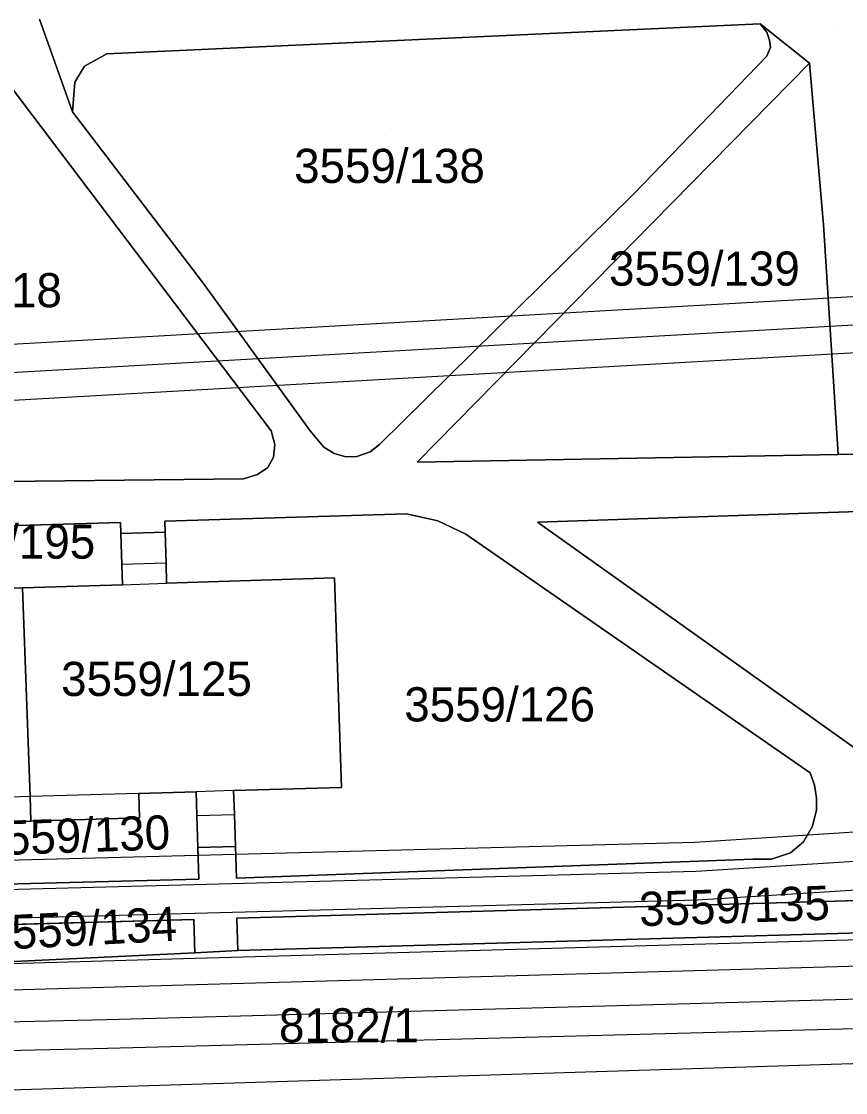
# Model space of a CAD drawing. Extents: x -264070 to -262271, y -1238894 to -1238141.
# Drawn here: x -262727 to -262678.8, y -1238359.9 to -1238297.3 of the extents above; entities that cross this region are included whole.
import ezdxf

# ---------------------------------------------------------------- set-up
doc = ezdxf.new("R2010")
doc.units = 0
for name, color, linetype in [('body_kn', 7, 'Continuous'), ('kladpar_druhypozemkov', 7, 'Continuous'), ('kladpar_hranice', 7, 'Continuous'), ('kladpar_parcelnecisla', 7, 'Continuous'), ('kladpar_plochy', 7, 'Continuous'), ('tarchy_linie', 7, 'Continuous'), ('zappar_hrandruhpozemk', 7, 'Continuous')]:
    doc.layers.add(name, color=color, linetype=linetype)

msp = doc.modelspace()

# ---------------------------------------------------------------- linework, layer by layer
at = {"layer": 'body_kn'}
for p, q in [((-262683.82, -1238297.4), (-262683.82, -1238297.4)), ((-262683.82, -1238297.4), (-262683.82, -1238297.4)), ((-262683.43, -1238297.88), (-262683.43, -1238297.88)), ((-262683.27, -1238298.35), (-262683.27, -1238298.35)), ((-262722.03, -1238299.16), (-262722.03, -1238299.16)), ((-262683.43, -1238299.29), (-262683.43, -1238299.29)), ((-262683.21, -1238298.76), (-262683.21, -1238298.76)), ((-262723.34, -1238299.88), (-262723.34, -1238299.88)), ((-262680.93, -1238299.7), (-262680.93, -1238299.7)), ((-262680.93, -1238299.7), (-262680.93, -1238299.7)), ((-262723.89, -1238300.82), (-262723.89, -1238300.82)), ((-262724.04, -1238302.54), (-262724.04, -1238302.54)), ((-262691.23, -1238307.36), (-262691.23, -1238307.36)), ((-262680.11, -1238309.16), (-262680.11, -1238309.16)), ((-262716.43, -1238312.51), (-262716.43, -1238312.51)), ((-262712.41, -1238321.21), (-262712.41, -1238321.21)), ((-262710.13, -1238321.21), (-262710.13, -1238321.21)), ((-262712.2, -1238322.01), (-262712.2, -1238322.01)), ((-262709.33, -1238322.17), (-262709.33, -1238322.17)), ((-262708.74, -1238322.54), (-262708.74, -1238322.54)), ((-262706.63, -1238322.43), (-262706.63, -1238322.43)), ((-262706.08, -1238322), (-262706.08, -1238322)), ((-262712.28, -1238322.76), (-262712.28, -1238322.76)), ((-262708.04, -1238322.74), (-262708.04, -1238322.74)), ((-262707.41, -1238322.72), (-262707.41, -1238322.72)), ((-262703.87, -1238323.04), (-262703.87, -1238323.04)), ((-262679.25, -1238322.59), (-262679.25, -1238322.59)), ((-262713.22, -1238323.77), (-262713.22, -1238323.77)), ((-262712.61, -1238323.36), (-262712.61, -1238323.36)), ((-262714.04, -1238324.02), (-262714.04, -1238324.02)), ((-262704.5, -1238326.07), (-262704.5, -1238326.07)), ((-262721.22, -1238326.57), (-262721.22, -1238326.57)), ((-262721.22, -1238326.57), (-262721.22, -1238326.57)), ((-262718.63, -1238326.49), (-262718.63, -1238326.49)), ((-262702.67, -1238326.48), (-262702.67, -1238326.48)), ((-262696.84, -1238326.56), (-262696.84, -1238326.56)), ((-262721.2, -1238327.21), (-262721.2, -1238327.21)), ((-262718.61, -1238327.13), (-262718.61, -1238327.13)), ((-262701.04, -1238327.26), (-262701.04, -1238327.26)), ((-262721.15, -1238329.03), (-262721.15, -1238329.03)), ((-262718.56, -1238328.95), (-262718.56, -1238328.95)), ((-262718.56, -1238328.95), (-262718.56, -1238328.95)), ((-262708.71, -1238329.8), (-262708.71, -1238329.8)), ((-262708.71, -1238329.8), (-262708.71, -1238329.8)), ((-262726.95, -1238330.4), (-262726.95, -1238330.4)), ((-262726.95, -1238330.4), (-262726.95, -1238330.4)), ((-262721.11, -1238330.21), (-262721.11, -1238330.21)), ((-262721.11, -1238330.21), (-262721.11, -1238330.21)), ((-262718.53, -1238330.12), (-262718.53, -1238330.12)), ((-262680.89, -1238341.22), (-262680.89, -1238341.22)), ((-262680.89, -1238341.22), (-262680.89, -1238341.22)), ((-262680.65, -1238341.94), (-262680.65, -1238341.94)), ((-262720.16, -1238342.42), (-262720.16, -1238342.42)), ((-262720.16, -1238342.42), (-262720.16, -1238342.42)), ((-262716.81, -1238342.32), (-262716.81, -1238342.32)), ((-262714.62, -1238342.26), (-262714.62, -1238342.26)), ((-262714.62, -1238342.26), (-262714.62, -1238342.26)), ((-262708.31, -1238342.07), (-262708.31, -1238342.07)), ((-262726.51, -1238342.61), (-262726.51, -1238342.61)), ((-262726.51, -1238342.61), (-262726.51, -1238342.61)), ((-262680.52, -1238342.68), (-262680.52, -1238342.68)), ((-262720.12, -1238343.84), (-262720.12, -1238343.84)), ((-262720.12, -1238343.84), (-262720.12, -1238343.84)), ((-262716.76, -1238343.72), (-262716.76, -1238343.72)), ((-262716.76, -1238343.72), (-262716.76, -1238343.72)), ((-262714.55, -1238343.65), (-262714.55, -1238343.65)), ((-262680.52, -1238343.39), (-262680.52, -1238343.39)), ((-262726.47, -1238344.04), (-262726.47, -1238344.04)), ((-262680.75, -1238344.34), (-262680.75, -1238344.34)), ((-262716.71, -1238345.59), (-262716.71, -1238345.59)), ((-262714.5, -1238345.53), (-262714.5, -1238345.53)), ((-262687.64, -1238345.27), (-262687.64, -1238345.27)), ((-262681.28, -1238345.26), (-262681.28, -1238345.26)), ((-262684.25, -1238346.26), (-262684.25, -1238346.26)), ((-262683.16, -1238346.26), (-262683.16, -1238346.26)), ((-262682.05, -1238345.89), (-262682.05, -1238345.89)), ((-262687.56, -1238346.97), (-262687.56, -1238346.97)), ((-262716.65, -1238347.44), (-262716.65, -1238347.44)), ((-262714.44, -1238347.38), (-262714.44, -1238347.38)), ((-262687.48, -1238348.67), (-262687.48, -1238348.67)), ((-262716.94, -1238349.79), (-262716.94, -1238349.79)), ((-262716.94, -1238349.79), (-262716.94, -1238349.79)), ((-262714.43, -1238349.71), (-262714.43, -1238349.71)), ((-262716.88, -1238351.74), (-262716.88, -1238351.74)), ((-262714.36, -1238351.62), (-262714.36, -1238351.62)), ((-262717.55, -1238352.07), (-262717.55, -1238352.07)), ((-262717.51, -1238353.62), (-262717.51, -1238353.62)), ((-262722.03, -1238355.64), (-262722.03, -1238355.64)), ((-262721.99, -1238357.34), (-262721.99, -1238357.34))]:
    msp.add_line(p, q, dxfattribs=at)
at = {"layer": 'kladpar_druhypozemkov'}
for p, q in [((-262679.53, -1238297.75), (-262679.53, -1238297.75)), ((-262705.77, -1238303.91), (-262705.77, -1238303.91)), ((-262686.04, -1238310.58), (-262686.04, -1238310.58)), ((-262718.27, -1238334.61), (-262718.27, -1238334.61)), ((-262699.07, -1238336.01), (-262699.07, -1238336.01)), ((-262690.73, -1238350.67), (-262690.73, -1238350.67)), ((-262707.27, -1238355.1), (-262707.27, -1238355.1))]:
    msp.add_line(p, q, dxfattribs=at)
at = {"layer": 'kladpar_hranice'}
for points in [[(-262643.15, -1238297.99), (-262643.71, -1238297.97), (-262644.28, -1238298.14), (-262644.77, -1238298.44), (-262645.18, -1238299.2), (-262651.42, -1238322.03), (-262679.25, -1238322.59), (-262680.11, -1238309.16), (-262680.93, -1238299.7), (-262683.82, -1238297.4), (-262722.03, -1238299.16), (-262723.34, -1238299.88), (-262723.89, -1238300.82), (-262724.04, -1238302.54), (-262725.97, -1238297.12)], [(-262725.97, -1238297.12), (-262724.04, -1238302.54), (-262716.43, -1238312.51), (-262710.13, -1238321.21), (-262709.33, -1238322.17), (-262708.74, -1238322.54), (-262708.04, -1238322.74), (-262707.41, -1238322.72), (-262706.63, -1238322.43), (-262706.08, -1238322), (-262691.23, -1238307.36), (-262683.43, -1238299.29), (-262683.21, -1238298.76), (-262683.27, -1238298.35), (-262683.43, -1238297.88), (-262683.82, -1238297.4), (-262680.93, -1238299.7), (-262703.87, -1238323.04), (-262679.25, -1238322.59), (-262651.42, -1238322.03), (-262629.94, -1238320.63)], [(-262683.82, -1238297.4), (-262683.43, -1238297.88), (-262683.27, -1238298.35), (-262683.21, -1238298.76), (-262683.43, -1238299.29), (-262691.23, -1238307.36), (-262706.08, -1238322), (-262706.63, -1238322.43), (-262707.41, -1238322.72), (-262708.04, -1238322.74), (-262708.74, -1238322.54), (-262709.33, -1238322.17), (-262710.13, -1238321.21), (-262716.43, -1238312.51), (-262724.04, -1238302.54), (-262723.89, -1238300.82), (-262723.34, -1238299.88), (-262722.03, -1238299.16), (-262683.82, -1238297.4)], [(-262680.93, -1238299.7), (-262680.11, -1238309.16), (-262679.25, -1238322.59), (-262703.87, -1238323.04), (-262680.93, -1238299.7)], [(-262734.95, -1238306.88), (-262730.59, -1238301.83), (-262730.1, -1238301.2), (-262729.34, -1238300.85), (-262728.6, -1238300.71), (-262727.87, -1238300.93), (-262727.56, -1238301.18), (-262712.41, -1238321.21), (-262712.2, -1238322.01), (-262712.28, -1238322.76), (-262712.61, -1238323.36), (-262713.22, -1238323.77), (-262714.04, -1238324.02), (-262748.87, -1238324.4), (-262749.75, -1238323.99), (-262750.1, -1238323.38), (-262750.17, -1238322.62), (-262749.9, -1238321.92), (-262749.47, -1238321.47), (-262734.95, -1238306.88)], [(-262714.04, -1238324.02), (-262713.22, -1238323.77), (-262712.61, -1238323.36), (-262712.28, -1238322.76), (-262712.2, -1238322.01), (-262712.41, -1238321.21), (-262727.56, -1238301.18), (-262727.87, -1238300.93), (-262728.6, -1238300.71), (-262729.34, -1238300.85), (-262730.1, -1238301.2), (-262730.59, -1238301.83), (-262734.95, -1238306.88), (-262749.47, -1238321.47), (-262749.9, -1238321.92), (-262750.17, -1238322.62), (-262750.1, -1238323.38), (-262749.75, -1238323.99), (-262748.87, -1238324.4), (-262714.04, -1238324.02)], [(-262643.43, -1238324.78), (-262673.62, -1238343.08), (-262696.84, -1238326.56), (-262643.43, -1238324.78)], [(-262643.43, -1238324.78), (-262696.84, -1238326.56), (-262673.62, -1238343.08), (-262643.43, -1238324.78)], [(-262732.54, -1238347.84), (-262716.65, -1238347.44), (-262716.71, -1238345.59), (-262714.5, -1238345.53), (-262714.44, -1238347.38), (-262684.25, -1238346.26), (-262683.16, -1238346.26), (-262682.05, -1238345.89), (-262681.28, -1238345.26), (-262680.75, -1238344.34), (-262680.52, -1238343.39), (-262680.52, -1238342.68), (-262680.65, -1238341.94), (-262680.89, -1238341.22), (-262701.04, -1238327.26), (-262702.67, -1238326.48), (-262704.5, -1238326.07), (-262718.63, -1238326.49), (-262718.61, -1238327.13), (-262721.2, -1238327.21), (-262721.22, -1238326.57), (-262736.54, -1238327.02)], [(-262680.89, -1238341.22), (-262680.65, -1238341.94), (-262680.52, -1238342.68), (-262680.52, -1238343.39), (-262680.75, -1238344.34), (-262681.28, -1238345.26), (-262682.05, -1238345.89), (-262683.16, -1238346.26), (-262684.25, -1238346.26), (-262714.44, -1238347.38), (-262714.5, -1238345.53), (-262714.55, -1238343.65), (-262714.62, -1238342.26), (-262708.31, -1238342.07), (-262708.71, -1238329.8), (-262718.53, -1238330.12), (-262718.56, -1238328.95), (-262718.61, -1238327.13), (-262718.63, -1238326.49), (-262704.5, -1238326.07), (-262702.67, -1238326.48), (-262701.04, -1238327.26), (-262680.89, -1238341.22)], [(-262721.22, -1238326.57), (-262721.2, -1238327.21), (-262721.15, -1238329.03), (-262721.11, -1238330.21), (-262726.95, -1238330.4), (-262736.44, -1238330.7), (-262736.47, -1238329.43), (-262736.52, -1238327.71), (-262736.54, -1238327.02), (-262721.22, -1238326.57)], [(-262708.71, -1238329.8), (-262708.31, -1238342.07), (-262714.62, -1238342.26), (-262714.55, -1238343.65), (-262714.5, -1238345.53), (-262716.71, -1238345.59), (-262716.76, -1238343.72), (-262716.81, -1238342.32), (-262720.16, -1238342.42), (-262720.12, -1238343.84), (-262726.47, -1238344.04), (-262726.51, -1238342.61), (-262726.95, -1238330.4), (-262721.11, -1238330.21), (-262721.15, -1238329.03), (-262721.2, -1238327.21), (-262718.61, -1238327.13), (-262718.56, -1238328.95), (-262718.53, -1238330.12), (-262708.71, -1238329.8)], [(-262726.95, -1238330.4), (-262726.51, -1238342.61), (-262726.47, -1238344.04), (-262732.66, -1238344.24), (-262732.59, -1238346.14), (-262735.09, -1238346.2), (-262735.14, -1238344.32), (-262735.2, -1238342.88), (-262738.77, -1238342.99), (-262738.72, -1238344.44), (-262744.79, -1238344.64), (-262744.86, -1238343.18), (-262745.36, -1238330.99), (-262738.97, -1238330.78), (-262739.01, -1238329.51), (-262739.05, -1238327.79), (-262736.52, -1238327.71), (-262736.47, -1238329.43), (-262736.44, -1238330.7), (-262726.95, -1238330.4)], [(-262720.12, -1238343.84), (-262720.16, -1238342.42), (-262716.81, -1238342.32), (-262716.76, -1238343.72), (-262716.71, -1238345.59), (-262716.65, -1238347.44), (-262732.54, -1238347.84), (-262732.59, -1238346.14), (-262732.66, -1238344.24), (-262726.47, -1238344.04), (-262720.12, -1238343.84)], [(-262734.65, -1238352.52), (-262732.32, -1238352.48), (-262716.88, -1238351.74), (-262714.36, -1238351.62), (-262651.76, -1238349.84), (-262651.21, -1238349.82), (-262629.63, -1238349.26), (-262625.66, -1238349.15), (-262623.24, -1238349.09), (-262607.78, -1238348.69), (-262605.4, -1238348.63), (-262589.78, -1238348.22), (-262587.12, -1238348.15), (-262571.88, -1238347.76), (-262569.02, -1238347.69), (-262532.73, -1238346.75), (-262527.93, -1238346.63)], [(-262629.63, -1238349.26), (-262651.21, -1238349.82), (-262649.41, -1238348.86), (-262647.88, -1238347.83), (-262714.43, -1238349.71), (-262714.36, -1238351.62), (-262716.88, -1238351.74), (-262716.94, -1238349.79), (-262732.38, -1238350.22)], [(-262647.88, -1238347.83), (-262649.41, -1238348.86), (-262651.21, -1238349.82), (-262651.76, -1238349.84), (-262714.36, -1238351.62), (-262714.43, -1238349.71), (-262647.88, -1238347.83)], [(-262716.94, -1238349.79), (-262716.88, -1238351.74), (-262732.32, -1238352.48), (-262732.38, -1238350.22), (-262716.94, -1238349.79)]]:
    msp.add_lwpolyline(points, dxfattribs=at)
at = {"layer": 'kladpar_plochy'}
for p, q in [((-262724.04, -1238302.54), (-262725.97, -1238297.12)), ((-262725.97, -1238297.12), (-262724.04, -1238302.54)), ((-262683.82, -1238297.4), (-262722.03, -1238299.16)), ((-262680.93, -1238299.7), (-262683.82, -1238297.4)), ((-262683.43, -1238297.88), (-262683.82, -1238297.4)), ((-262683.82, -1238297.4), (-262680.93, -1238299.7)), ((-262683.27, -1238298.35), (-262683.43, -1238297.88)), ((-262683.21, -1238298.76), (-262683.27, -1238298.35)), ((-262722.03, -1238299.16), (-262723.34, -1238299.88)), ((-262691.23, -1238307.36), (-262683.43, -1238299.29)), ((-262683.43, -1238299.29), (-262683.21, -1238298.76)), ((-262723.34, -1238299.88), (-262723.89, -1238300.82)), ((-262680.93, -1238299.7), (-262703.87, -1238323.04)), ((-262680.11, -1238309.16), (-262680.93, -1238299.7)), ((-262712.41, -1238321.21), (-262727.56, -1238301.18)), ((-262723.89, -1238300.82), (-262724.04, -1238302.54)), ((-262724.04, -1238302.54), (-262716.43, -1238312.51)), ((-262706.08, -1238322), (-262691.23, -1238307.36)), ((-262679.25, -1238322.59), (-262680.11, -1238309.16)), ((-262716.43, -1238312.51), (-262710.13, -1238321.21)), ((-262712.2, -1238322.01), (-262712.41, -1238321.21)), ((-262710.13, -1238321.21), (-262709.33, -1238322.17)), ((-262712.28, -1238322.76), (-262712.2, -1238322.01)), ((-262709.33, -1238322.17), (-262708.74, -1238322.54)), ((-262708.74, -1238322.54), (-262708.04, -1238322.74)), ((-262707.41, -1238322.72), (-262706.63, -1238322.43)), ((-262706.63, -1238322.43), (-262706.08, -1238322)), ((-262651.42, -1238322.03), (-262679.25, -1238322.59)), ((-262679.25, -1238322.59), (-262651.42, -1238322.03)), ((-262712.61, -1238323.36), (-262712.28, -1238322.76)), ((-262708.04, -1238322.74), (-262707.41, -1238322.72)), ((-262703.87, -1238323.04), (-262679.25, -1238322.59)), ((-262714.04, -1238324.02), (-262713.22, -1238323.77)), ((-262713.22, -1238323.77), (-262712.61, -1238323.36)), ((-262748.87, -1238324.4), (-262714.04, -1238324.02)), ((-262643.43, -1238324.78), (-262696.84, -1238326.56)), ((-262704.5, -1238326.07), (-262718.63, -1238326.49)), ((-262702.67, -1238326.48), (-262704.5, -1238326.07)), ((-262721.22, -1238326.57), (-262736.54, -1238327.02)), ((-262721.2, -1238327.21), (-262721.22, -1238326.57)), ((-262718.63, -1238326.49), (-262718.61, -1238327.13)), ((-262701.04, -1238327.26), (-262702.67, -1238326.48)), ((-262696.84, -1238326.56), (-262673.62, -1238343.08)), ((-262718.61, -1238327.13), (-262721.2, -1238327.21)), ((-262680.89, -1238341.22), (-262701.04, -1238327.26)), ((-262680.65, -1238341.94), (-262680.89, -1238341.22)), ((-262680.52, -1238342.68), (-262680.65, -1238341.94)), ((-262680.52, -1238343.39), (-262680.52, -1238342.68)), ((-262680.75, -1238344.34), (-262680.52, -1238343.39)), ((-262681.28, -1238345.26), (-262680.75, -1238344.34)), ((-262716.71, -1238345.59), (-262714.5, -1238345.53)), ((-262716.65, -1238347.44), (-262716.71, -1238345.59)), ((-262714.5, -1238345.53), (-262714.44, -1238347.38)), ((-262682.05, -1238345.89), (-262681.28, -1238345.26)), ((-262714.44, -1238347.38), (-262684.25, -1238346.26)), ((-262684.25, -1238346.26), (-262683.16, -1238346.26)), ((-262683.16, -1238346.26), (-262682.05, -1238345.89)), ((-262732.54, -1238347.84), (-262716.65, -1238347.44)), ((-262647.88, -1238347.83), (-262714.43, -1238349.71)), ((-262716.94, -1238349.79), (-262732.38, -1238350.22)), ((-262716.88, -1238351.74), (-262716.94, -1238349.79)), ((-262714.43, -1238349.71), (-262714.36, -1238351.62)), ((-262714.36, -1238351.62), (-262716.88, -1238351.74))]:
    msp.add_line(p, q, dxfattribs=at)
for points in [[(-262683.82, -1238297.4), (-262683.43, -1238297.88), (-262683.27, -1238298.35), (-262683.21, -1238298.76), (-262683.43, -1238299.29), (-262691.23, -1238307.36), (-262706.08, -1238322), (-262706.63, -1238322.43), (-262707.41, -1238322.72), (-262708.04, -1238322.74), (-262708.74, -1238322.54), (-262709.33, -1238322.17), (-262710.13, -1238321.21), (-262716.43, -1238312.51), (-262724.04, -1238302.54), (-262723.89, -1238300.82), (-262723.34, -1238299.88), (-262722.03, -1238299.16)], [(-262680.93, -1238299.7), (-262680.11, -1238309.16), (-262679.25, -1238322.59), (-262703.87, -1238323.04)], [(-262734.95, -1238306.88), (-262730.59, -1238301.83), (-262730.1, -1238301.2), (-262729.34, -1238300.85), (-262728.6, -1238300.71), (-262727.87, -1238300.93), (-262727.56, -1238301.18), (-262712.41, -1238321.21), (-262712.2, -1238322.01), (-262712.28, -1238322.76), (-262712.61, -1238323.36), (-262713.22, -1238323.77), (-262714.04, -1238324.02), (-262748.87, -1238324.4), (-262749.75, -1238323.99), (-262750.1, -1238323.38), (-262750.17, -1238322.62), (-262749.9, -1238321.92), (-262749.47, -1238321.47)], [(-262643.43, -1238324.78), (-262673.62, -1238343.08), (-262696.84, -1238326.56)], [(-262680.89, -1238341.22), (-262680.65, -1238341.94), (-262680.52, -1238342.68), (-262680.52, -1238343.39), (-262680.75, -1238344.34), (-262681.28, -1238345.26), (-262682.05, -1238345.89), (-262683.16, -1238346.26), (-262684.25, -1238346.26), (-262714.44, -1238347.38), (-262714.5, -1238345.53), (-262714.55, -1238343.65), (-262714.62, -1238342.26), (-262708.31, -1238342.07), (-262708.71, -1238329.8), (-262718.53, -1238330.12), (-262718.56, -1238328.95), (-262718.61, -1238327.13), (-262718.63, -1238326.49), (-262704.5, -1238326.07), (-262702.67, -1238326.48), (-262701.04, -1238327.26)], [(-262721.22, -1238326.57), (-262721.2, -1238327.21), (-262721.15, -1238329.03), (-262721.11, -1238330.21), (-262726.95, -1238330.4), (-262736.44, -1238330.7), (-262736.47, -1238329.43), (-262736.52, -1238327.71), (-262736.54, -1238327.02)], [(-262708.71, -1238329.8), (-262708.31, -1238342.07), (-262714.62, -1238342.26), (-262714.55, -1238343.65), (-262714.5, -1238345.53), (-262716.71, -1238345.59), (-262716.76, -1238343.72), (-262716.81, -1238342.32), (-262720.16, -1238342.42), (-262720.12, -1238343.84), (-262726.47, -1238344.04), (-262726.51, -1238342.61), (-262726.95, -1238330.4), (-262721.11, -1238330.21), (-262721.15, -1238329.03), (-262721.2, -1238327.21), (-262718.61, -1238327.13), (-262718.56, -1238328.95), (-262718.53, -1238330.12)], [(-262726.95, -1238330.4), (-262726.51, -1238342.61), (-262726.47, -1238344.04), (-262732.66, -1238344.24), (-262732.59, -1238346.14), (-262735.09, -1238346.2), (-262735.14, -1238344.32), (-262735.2, -1238342.88), (-262738.77, -1238342.99), (-262738.72, -1238344.44), (-262744.79, -1238344.64), (-262744.86, -1238343.18), (-262745.36, -1238330.99), (-262738.97, -1238330.78), (-262739.01, -1238329.51), (-262739.05, -1238327.79), (-262736.52, -1238327.71), (-262736.47, -1238329.43), (-262736.44, -1238330.7)], [(-262720.12, -1238343.84), (-262720.16, -1238342.42), (-262716.81, -1238342.32), (-262716.76, -1238343.72), (-262716.71, -1238345.59), (-262716.65, -1238347.44), (-262732.54, -1238347.84), (-262732.59, -1238346.14), (-262732.66, -1238344.24), (-262726.47, -1238344.04)], [(-262647.88, -1238347.83), (-262649.41, -1238348.86), (-262651.21, -1238349.82), (-262651.76, -1238349.84), (-262714.36, -1238351.62), (-262714.43, -1238349.71)], [(-262716.94, -1238349.79), (-262716.88, -1238351.74), (-262732.32, -1238352.48), (-262732.38, -1238350.22)]]:
    msp.add_lwpolyline(points, close=True, dxfattribs=at)
msp.add_lwpolyline([(-262797.05, -1238353.67), (-262780.13, -1238353.36), (-262771.49, -1238353.2), (-262768.53, -1238353.14), (-262753.47, -1238352.87), (-262750.57, -1238352.82), (-262734.65, -1238352.52), (-262732.32, -1238352.48), (-262716.88, -1238351.74), (-262714.36, -1238351.62), (-262651.76, -1238349.84), (-262651.21, -1238349.82), (-262629.63, -1238349.26), (-262625.66, -1238349.15), (-262623.24, -1238349.09), (-262607.78, -1238348.69), (-262605.4, -1238348.63), (-262589.78, -1238348.22), (-262587.12, -1238348.15), (-262571.88, -1238347.76), (-262569.02, -1238347.69), (-262532.73, -1238346.75), (-262527.93, -1238346.63)], dxfattribs=at)
at = {"layer": 'tarchy_linie'}
for points in [[(-262612.35, -1238312.92), (-262807.83, -1238323.98), (-262808.77, -1238302.44), (-262807.85, -1238303.16), (-262807.08, -1238303.24), (-262805.42, -1238303.42), (-262804.67, -1238320.5), (-262613.38, -1238309.67), (-262612.87, -1238311.3), (-262612.35, -1238312.92)], [(-262807.08, -1238303.24), (-262806.25, -1238322.24), (-262612.87, -1238311.3)], [(-262879.36, -1238352.78), (-262832, -1238350.33), (-262782.2, -1238349.05), (-262732.38, -1238348.15), (-262687.56, -1238346.97), (-262676.12, -1238346.24), (-262630.21, -1238345.2), (-262580.42, -1238343.73), (-262555.82, -1238343.74), (-262532.87, -1238343.21)], [(-262832.04, -1238348.63), (-262782.24, -1238347.35), (-262771.55, -1238347.16), (-262771.54, -1238347.37), (-262768.91, -1238347.31), (-262768.92, -1238347.11), (-262732.42, -1238346.45), (-262687.64, -1238345.27), (-262676.19, -1238344.54), (-262636.52, -1238343.61)], [(-262915.67, -1238357.53), (-262827.35, -1238355.25), (-262717.55, -1238352.07), (-262612.02, -1238349.11), (-262582.13, -1238348.18), (-262523.92, -1238348.6), (-262527.18, -1238346.61), (-262526.75, -1238346.6), (-262525.01, -1238346.49), (-262524.28, -1238346.33), (-262523.39, -1238346.14), (-262523.44, -1238346.84), (-262523.58, -1238348.81), (-262523.63, -1238349.52), (-262523.67, -1238350.15), (-262523.75, -1238351.27), (-262523.88, -1238353.02), (-262569.3, -1238353.65), (-262620.18, -1238354.72), (-262670.86, -1238355.99), (-262721.99, -1238357.34), (-262772.67, -1238358.51), (-262811.72, -1238360.02)], [(-262630.16, -1238346.95), (-262676.05, -1238347.94), (-262687.48, -1238348.67), (-262732.34, -1238349.85), (-262782.16, -1238350.75), (-262831.96, -1238352.03)], [(-262916.13, -1238359.08), (-262827.31, -1238356.8), (-262717.51, -1238353.62), (-262611.98, -1238350.66), (-262582.11, -1238349.73), (-262523.67, -1238350.15)], [(-262916.76, -1238361.2), (-262874.25, -1238359.92), (-262823.54, -1238358.51), (-262811.77, -1238358.32), (-262772.72, -1238356.81), (-262722.03, -1238355.64), (-262670.9, -1238354.24), (-262620.22, -1238352.97), (-262569.46, -1238351.9), (-262523.75, -1238351.27)]]:
    msp.add_lwpolyline(points, dxfattribs=at)
at = {"layer": 'zappar_hrandruhpozemk'}
for p, q in [((-262718.56, -1238328.95), (-262721.15, -1238329.03)), ((-262721.11, -1238330.21), (-262718.53, -1238330.12)), ((-262720.16, -1238342.42), (-262726.51, -1238342.61)), ((-262714.62, -1238342.26), (-262716.81, -1238342.32)), ((-262716.76, -1238343.72), (-262714.55, -1238343.65))]:
    msp.add_line(p, q, dxfattribs=at)
for points in [[(-262726.51, -1238342.61), (-262732.7, -1238342.81), (-262735.2, -1238342.88)], [(-262742.04, -1238360.21), (-262650.98, -1238357.37), (-262572.39, -1238355.1)]]:
    msp.add_lwpolyline(points, dxfattribs=at)

# ---------------------------------------------------------------- texts
at = {"layer": 'kladpar_parcelnecisla'}
for s, p in [('3559/138', (-262711.071, -1238306.71)), ('3559/139', (-262692.657, -1238312.72)), ('3559/118', (-262735.809, -1238313.98)), ('3559/195', (-262733.86, -1238328.69)), ('3559/125', (-262724.697, -1238336.72)), ('3559/126', (-262704.632, -1238338.21)), ('8182/1', (-262711.961, -1238356.99))]:
    msp.add_text(s, height=2, dxfattribs=at).set_placement(p)
for s, rotation, p in [('3559/130', 2, (-262729.44, -1238346.073)), ('3559/135', 2, (-262690.864, -1238350.194)), ('3559/134', 3, (-262729.026, -1238351.612))]:
    msp.add_text(s, height=2, rotation=rotation, dxfattribs=at).set_placement(p)

doc.saveas('drawing.dxf')
